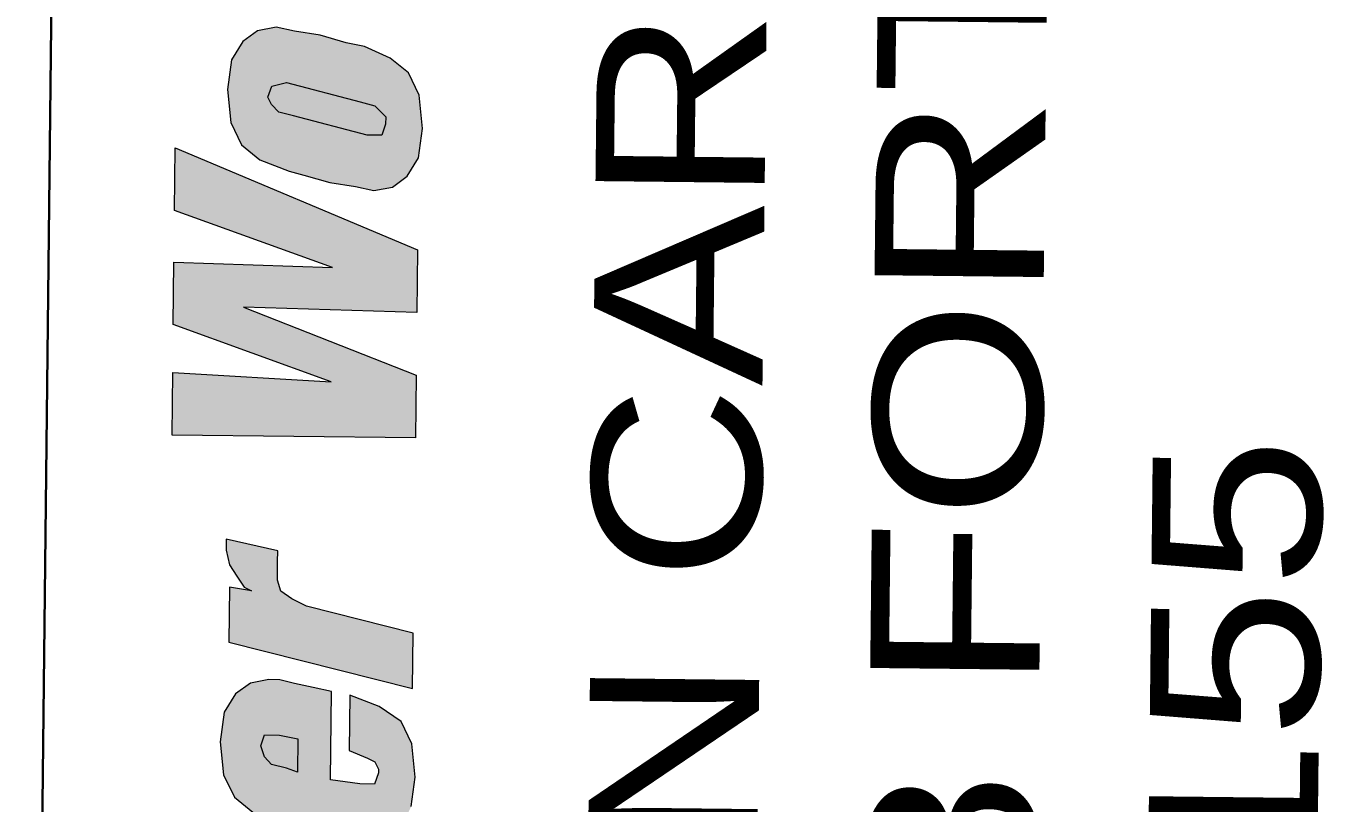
# Model space of a CAD drawing. Extents: x 2356576 to 2377878, y 6966390 to 6990634.
# Drawn here: x 2366638.7 to 2366774, y 6968806 to 6968887 of the extents above; entities that cross this region are included whole.
import ezdxf

# ---------------------------------------------------------------- set-up
doc = ezdxf.new("R2010")
doc.units = 0
doc.header["$LTSCALE"] = 7.1
doc.layers.add('19', color=7, linetype='Continuous', lineweight=13)
doc.layers.add('8', color=7, linetype='Continuous', lineweight=13)

msp = doc.modelspace()

# ---------------------------------------------------------------- hatches: boundary and pattern name
at = {"layer": '19'}
for points in [[(2366673.999, 6968884.794), (2366672.083, 6968885.2), (2366669.405, 6968885.998), (2366666.719, 6968886.412), (2366664.805, 6968886.816), (2366662.879, 6968886.454), (2366661.331, 6968885.32), (2366660.159, 6968883.412), (2366659.739, 6968880.344), (2366660.085, 6968876.884), (2366661.211, 6968874.568), (2366663.115, 6968873.01), (2366666.175, 6968871.824), (2366667.705, 6968871.422), (2366670.385, 6968870.626), (2366673.069, 6968870.21), (2366674.985, 6968869.806), (2366676.909, 6968870.168), (2366678.457, 6968871.304), (2366679.631, 6968873.212), (2366680.049, 6968876.278), (2366679.703, 6968879.738), (2366678.577, 6968882.056), (2366676.675, 6968883.612)], [(2366663.955, 6968879.53), (2366664.351, 6968880.678), (2366665.893, 6968881.044), (2366673.551, 6968879.038), (2366675.083, 6968878.638), (2366675.843, 6968877.862), (2366676.223, 6968877.474), (2366676.213, 6968876.706), (2366675.817, 6968875.558), (2366674.281, 6968875.574), (2366666.623, 6968877.58), (2366665.091, 6968877.982), (2366664.331, 6968878.758)], [(2366654.223, 6968867.732), (2366654.295, 6968874.26), (2366679.525, 6968863.61), (2366679.451, 6968857.084), (2366661.409, 6968857.668), (2366679.379, 6968850.554), (2366679.307, 6968844.028), (2366653.963, 6968844.31), (2366654.035, 6968850.836), (2366670.539, 6968849.886), (2366654.091, 6968855.83), (2366654.163, 6968862.356), (2366670.671, 6968861.79)], [(2366664.967, 6968832.282), (2366659.603, 6968833.494), (2366659.599, 6968833.11), (2366659.591, 6968832.342), (2366659.959, 6968830.8), (2366660.713, 6968829.64), (2366661.469, 6968828.48), (2366662.231, 6968828.088), (2366659.933, 6968828.498), (2366659.869, 6968822.738), (2366679.017, 6968817.916), (2366679.081, 6968823.676), (2366667.975, 6968826.488), (2366666.447, 6968827.272), (2366665.303, 6968828.054), (2366664.933, 6968829.21), (2366664.945, 6968830.362), (2366664.955, 6968831.13)], [(2366670.565, 6968817.626), (2366668.649, 6968818.03), (2366666.733, 6968818.436), (2366665.201, 6968818.838), (2366664.049, 6968818.85), (2366662.125, 6968818.486), (2366660.577, 6968817.352), (2366659.403, 6968815.446), (2366658.985, 6968812.378), (2366659.331, 6968808.918), (2366660.457, 6968806.602), (2366662.359, 6968805.044), (2366665.419, 6968803.858), (2366666.951, 6968803.456), (2366669.631, 6968802.658), (2366672.315, 6968802.246), (2366674.231, 6968801.84), (2366676.155, 6968802.202), (2366677.703, 6968803.338), (2366678.881, 6968805.628), (2366679.299, 6968808.696), (2366678.953, 6968812.156), (2366677.827, 6968814.472), (2366675.539, 6968816.034), (2366672.481, 6968817.22), (2366672.417, 6968811.46), (2366674.327, 6968810.67), (2366675.091, 6968810.278), (2366675.467, 6968809.506), (2366675.463, 6968809.122), (2366675.067, 6968807.974), (2366673.531, 6968807.992), (2366670.463, 6968808.41)], [(2366663.205, 6968811.946), (2366663.601, 6968813.094), (2366665.137, 6968813.078), (2366667.053, 6968812.672), (2366667.015, 6968809.216), (2366665.867, 6968809.614), (2366664.335, 6968810.014), (2366663.575, 6968810.79)]]:
    msp.add_hatch(color=256, dxfattribs=at).paths.add_polyline_path(points)
at = {"layer": '8'}
for points in [[(2366673.999, 6968884.794), (2366672.083, 6968885.2), (2366669.405, 6968885.998), (2366666.719, 6968886.412), (2366664.805, 6968886.816), (2366662.879, 6968886.454), (2366661.331, 6968885.32), (2366660.159, 6968883.412), (2366659.739, 6968880.344), (2366660.085, 6968876.884), (2366661.211, 6968874.568), (2366663.115, 6968873.01), (2366666.175, 6968871.824), (2366667.705, 6968871.422), (2366670.385, 6968870.626), (2366673.069, 6968870.21), (2366674.985, 6968869.806), (2366676.909, 6968870.168), (2366678.457, 6968871.304), (2366679.631, 6968873.212), (2366680.049, 6968876.278), (2366679.703, 6968879.738), (2366678.577, 6968882.056), (2366676.675, 6968883.612)], [(2366663.955, 6968879.53), (2366664.351, 6968880.678), (2366665.893, 6968881.044), (2366673.551, 6968879.038), (2366675.083, 6968878.638), (2366675.843, 6968877.862), (2366676.223, 6968877.474), (2366676.213, 6968876.706), (2366675.817, 6968875.558), (2366674.281, 6968875.574), (2366666.623, 6968877.58), (2366665.091, 6968877.982), (2366664.331, 6968878.758)], [(2366654.223, 6968867.732), (2366654.295, 6968874.26), (2366679.525, 6968863.61), (2366679.451, 6968857.084), (2366661.409, 6968857.668), (2366679.379, 6968850.554), (2366679.307, 6968844.028), (2366653.963, 6968844.31), (2366654.035, 6968850.836), (2366670.539, 6968849.886), (2366654.091, 6968855.83), (2366654.163, 6968862.356), (2366670.671, 6968861.79)], [(2366664.967, 6968832.282), (2366659.603, 6968833.494), (2366659.599, 6968833.11), (2366659.591, 6968832.342), (2366659.959, 6968830.8), (2366660.713, 6968829.64), (2366661.469, 6968828.48), (2366662.231, 6968828.088), (2366659.933, 6968828.498), (2366659.869, 6968822.738), (2366679.017, 6968817.916), (2366679.081, 6968823.676), (2366667.975, 6968826.488), (2366666.447, 6968827.272), (2366665.303, 6968828.054), (2366664.933, 6968829.21), (2366664.945, 6968830.362), (2366664.955, 6968831.13)], [(2366670.565, 6968817.626), (2366668.649, 6968818.03), (2366666.733, 6968818.436), (2366665.201, 6968818.838), (2366664.049, 6968818.85), (2366662.125, 6968818.486), (2366660.577, 6968817.352), (2366659.403, 6968815.446), (2366658.985, 6968812.378), (2366659.331, 6968808.918), (2366660.457, 6968806.602), (2366662.359, 6968805.044), (2366665.419, 6968803.858), (2366666.951, 6968803.456), (2366669.631, 6968802.658), (2366672.315, 6968802.246), (2366674.231, 6968801.84), (2366676.155, 6968802.202), (2366677.703, 6968803.338), (2366678.881, 6968805.628), (2366679.299, 6968808.696), (2366678.953, 6968812.156), (2366677.827, 6968814.472), (2366675.539, 6968816.034), (2366672.481, 6968817.22), (2366672.417, 6968811.46), (2366674.327, 6968810.67), (2366675.091, 6968810.278), (2366675.467, 6968809.506), (2366675.463, 6968809.122), (2366675.067, 6968807.974), (2366673.531, 6968807.992), (2366670.463, 6968808.41)], [(2366663.205, 6968811.946), (2366663.601, 6968813.094), (2366665.137, 6968813.078), (2366667.053, 6968812.672), (2366667.015, 6968809.216), (2366665.867, 6968809.614), (2366664.335, 6968810.014), (2366663.575, 6968810.79)]]:
    msp.add_hatch(color=256, dxfattribs=at).paths.add_polyline_path(points)

# ---------------------------------------------------------------- linework, layer by layer
at = {"layer": '19', "lineweight": 35}
msp.add_line((2366647.707, 6969456.606), (2366638.741, 6968649.392), dxfattribs=at)
at = {"layer": '19'}
for points in [[(2366673.999, 6968884.794), (2366672.083, 6968885.2), (2366669.405, 6968885.998), (2366666.719, 6968886.412), (2366664.805, 6968886.816), (2366662.879, 6968886.454), (2366661.331, 6968885.32), (2366660.159, 6968883.412), (2366659.739, 6968880.344), (2366660.085, 6968876.884), (2366661.211, 6968874.568), (2366663.115, 6968873.01), (2366666.175, 6968871.824), (2366667.705, 6968871.422), (2366670.385, 6968870.626), (2366673.069, 6968870.21), (2366674.985, 6968869.806), (2366676.909, 6968870.168), (2366678.457, 6968871.304), (2366679.631, 6968873.212), (2366680.049, 6968876.278), (2366679.703, 6968879.738), (2366678.577, 6968882.056), (2366676.675, 6968883.612)], [(2366663.955, 6968879.53), (2366664.351, 6968880.678), (2366665.893, 6968881.044), (2366673.551, 6968879.038), (2366675.083, 6968878.638), (2366675.843, 6968877.862), (2366676.223, 6968877.474), (2366676.213, 6968876.706), (2366675.817, 6968875.558), (2366674.281, 6968875.574), (2366666.623, 6968877.58), (2366665.091, 6968877.982), (2366664.331, 6968878.758)], [(2366654.223, 6968867.732), (2366654.295, 6968874.26), (2366679.525, 6968863.61), (2366679.451, 6968857.084), (2366661.409, 6968857.668), (2366679.379, 6968850.554), (2366679.307, 6968844.028), (2366653.963, 6968844.31), (2366654.035, 6968850.836), (2366670.539, 6968849.886), (2366654.091, 6968855.83), (2366654.163, 6968862.356), (2366670.671, 6968861.79)], [(2366664.967, 6968832.282), (2366659.603, 6968833.494), (2366659.599, 6968833.11), (2366659.591, 6968832.342), (2366659.959, 6968830.8), (2366660.713, 6968829.64), (2366661.469, 6968828.48), (2366662.231, 6968828.088), (2366659.933, 6968828.498), (2366659.869, 6968822.738), (2366679.017, 6968817.916), (2366679.081, 6968823.676), (2366667.975, 6968826.488), (2366666.447, 6968827.272), (2366665.303, 6968828.054), (2366664.933, 6968829.21), (2366664.945, 6968830.362), (2366664.955, 6968831.13)], [(2366663.205, 6968811.946), (2366663.601, 6968813.094), (2366665.137, 6968813.078), (2366667.053, 6968812.672), (2366667.015, 6968809.216), (2366665.867, 6968809.614), (2366664.335, 6968810.014), (2366663.575, 6968810.79)]]:
    msp.add_lwpolyline(points, close=True, dxfattribs=at)
msp.add_lwpolyline([(2366678.881, 6968805.628), (2366679.299, 6968808.696), (2366678.953, 6968812.156), (2366677.827, 6968814.472), (2366675.539, 6968816.034), (2366672.481, 6968817.22), (2366672.417, 6968811.46), (2366674.327, 6968810.67), (2366675.091, 6968810.278), (2366675.467, 6968809.506), (2366675.463, 6968809.122), (2366675.067, 6968807.974), (2366673.531, 6968807.992), (2366670.463, 6968808.41), (2366670.565, 6968817.626), (2366668.649, 6968818.03), (2366666.733, 6968818.436), (2366665.201, 6968818.838), (2366664.049, 6968818.85), (2366662.125, 6968818.486), (2366660.577, 6968817.352), (2366659.403, 6968815.446), (2366658.985, 6968812.378), (2366659.331, 6968808.918), (2366660.457, 6968806.602), (2366662.359, 6968805.044)], dxfattribs=at)
at = {"layer": '8', "lineweight": 35}
msp.add_line((2366647.707, 6969456.606), (2366638.741, 6968649.392), dxfattribs=at)
at = {"layer": '8'}
for points in [[(2366673.999, 6968884.794), (2366672.083, 6968885.2), (2366669.405, 6968885.998), (2366666.719, 6968886.412), (2366664.805, 6968886.816), (2366662.879, 6968886.454), (2366661.331, 6968885.32), (2366660.159, 6968883.412), (2366659.739, 6968880.344), (2366660.085, 6968876.884), (2366661.211, 6968874.568), (2366663.115, 6968873.01), (2366666.175, 6968871.824), (2366667.705, 6968871.422), (2366670.385, 6968870.626), (2366673.069, 6968870.21), (2366674.985, 6968869.806), (2366676.909, 6968870.168), (2366678.457, 6968871.304), (2366679.631, 6968873.212), (2366680.049, 6968876.278), (2366679.703, 6968879.738), (2366678.577, 6968882.056), (2366676.675, 6968883.612)], [(2366663.955, 6968879.53), (2366664.351, 6968880.678), (2366665.893, 6968881.044), (2366673.551, 6968879.038), (2366675.083, 6968878.638), (2366675.843, 6968877.862), (2366676.223, 6968877.474), (2366676.213, 6968876.706), (2366675.817, 6968875.558), (2366674.281, 6968875.574), (2366666.623, 6968877.58), (2366665.091, 6968877.982), (2366664.331, 6968878.758)], [(2366654.223, 6968867.732), (2366654.295, 6968874.26), (2366679.525, 6968863.61), (2366679.451, 6968857.084), (2366661.409, 6968857.668), (2366679.379, 6968850.554), (2366679.307, 6968844.028), (2366653.963, 6968844.31), (2366654.035, 6968850.836), (2366670.539, 6968849.886), (2366654.091, 6968855.83), (2366654.163, 6968862.356), (2366670.671, 6968861.79)], [(2366664.967, 6968832.282), (2366659.603, 6968833.494), (2366659.599, 6968833.11), (2366659.591, 6968832.342), (2366659.959, 6968830.8), (2366660.713, 6968829.64), (2366661.469, 6968828.48), (2366662.231, 6968828.088), (2366659.933, 6968828.498), (2366659.869, 6968822.738), (2366679.017, 6968817.916), (2366679.081, 6968823.676), (2366667.975, 6968826.488), (2366666.447, 6968827.272), (2366665.303, 6968828.054), (2366664.933, 6968829.21), (2366664.945, 6968830.362), (2366664.955, 6968831.13)], [(2366663.205, 6968811.946), (2366663.601, 6968813.094), (2366665.137, 6968813.078), (2366667.053, 6968812.672), (2366667.015, 6968809.216), (2366665.867, 6968809.614), (2366664.335, 6968810.014), (2366663.575, 6968810.79)]]:
    msp.add_lwpolyline(points, close=True, dxfattribs=at)
msp.add_lwpolyline([(2366678.881, 6968805.628), (2366679.299, 6968808.696), (2366678.953, 6968812.156), (2366677.827, 6968814.472), (2366675.539, 6968816.034), (2366672.481, 6968817.22), (2366672.417, 6968811.46), (2366674.327, 6968810.67), (2366675.091, 6968810.278), (2366675.467, 6968809.506), (2366675.463, 6968809.122), (2366675.067, 6968807.974), (2366673.531, 6968807.992), (2366670.463, 6968808.41), (2366670.565, 6968817.626), (2366668.649, 6968818.03), (2366666.733, 6968818.436), (2366665.201, 6968818.838), (2366664.049, 6968818.85), (2366662.125, 6968818.486), (2366660.577, 6968817.352), (2366659.403, 6968815.446), (2366658.985, 6968812.378), (2366659.331, 6968808.918), (2366660.457, 6968806.602), (2366662.359, 6968805.044)], dxfattribs=at)

# ---------------------------------------------------------------- texts
at = {"layer": '19'}
for s, width, p in [('4100 AMON CARTER BLVD., ', 1.2, (2366713.423, 6968665.46)), ('SUITE 108 FORT WORTH , ', 1.25, (2366742.601, 6968665.136)), ('TEXAS 76155', 1.2, (2366771.783, 6968664.812))]:
    msp.add_text(s, height=17.63, rotation=89.364, dxfattribs=dict(at, width=width)).set_placement(p)
at = {"layer": '8'}
for s, width, p in [('4100 AMON CARTER BLVD., ', 1.2, (2366713.423, 6968665.46)), ('SUITE 108 FORT WORTH , ', 1.25, (2366742.601, 6968665.136)), ('TEXAS 76155', 1.2, (2366771.783, 6968664.812))]:
    msp.add_text(s, height=17.63, rotation=89.364, dxfattribs=dict(at, width=width)).set_placement(p)

doc.saveas('drawing.dxf')
